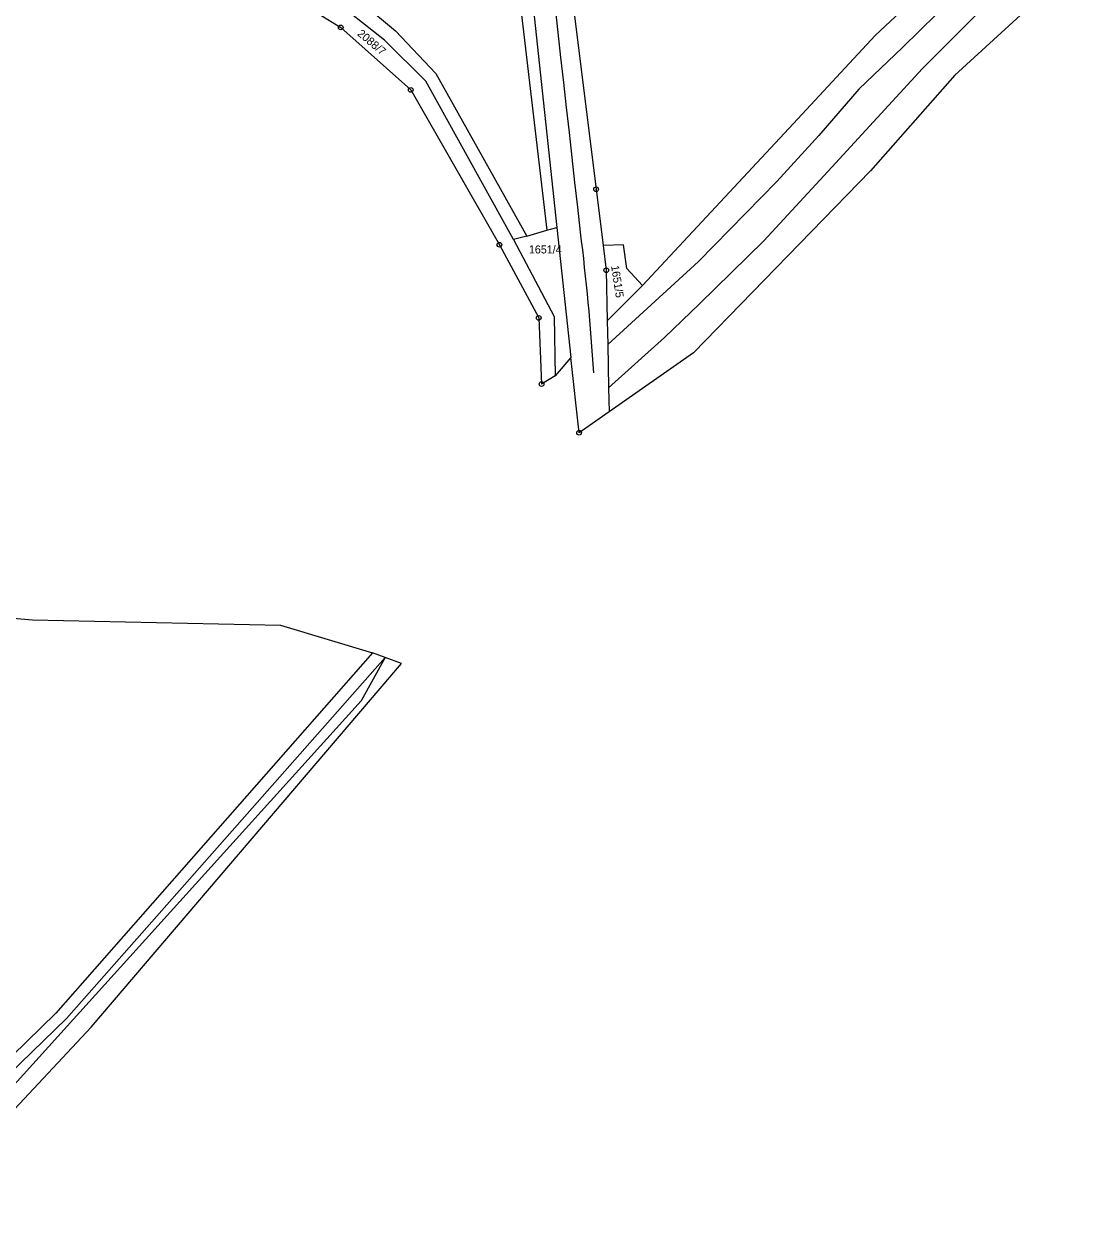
# Model space of a CAD drawing. Extents: x -795483 to -789093, y -1112258 to -1108741.
# Drawn here: x -792585.6 to -792359.9, y -1111893.3 to -1111637.2 of the extents above; entities that cross this region are included whole.
import ezdxf

# ---------------------------------------------------------------- set-up
doc = ezdxf.new("R2010")
doc.units = 0
for name, color, linetype in [('Vrstva 1', 7, 'Continuous'), ('Vrstva 10', 7, 'Continuous'), ('Vrstva 14', 7, 'Continuous'), ('Vrstva 2', 7, 'Continuous'), ('Vrstva 28', 7, 'Continuous'), ('Vrstva 4', 7, 'Continuous')]:
    doc.layers.add(name, color=color, linetype=linetype)

msp = doc.modelspace()

# ---------------------------------------------------------------- linework, layer by layer
at = {"layer": 'Vrstva 1'}
for p, q in [((-792484.4, -1111597.73), (-792474.62, -1111681.02)), ((-792470.18, -1111623.67), (-792464.15, -1111672.32)), ((-792478.45, -1111625.15), (-792472.48, -1111680.42)), ((-792396.21, -1111631.51), (-792404.9, -1111639.66)), ((-792379.95, -1111631.73), (-792394.83, -1111646.68)), ((-792513.86, -1111632.7), (-792506.75, -1111638.68)), ((-792509.06, -1111640.65), (-792516.09, -1111635.11)), ((-792506.75, -1111638.68), (-792498.18, -1111647.73)), ((-792404.9, -1111639.66), (-792422.23, -1111658.36)), ((-792500.3, -1111649.32), (-792509.06, -1111640.65)), ((-792414.13, -1111667.62), (-792394.83, -1111646.68)), ((-792481.68, -1111682.99), (-792500.3, -1111649.32)), ((-792498.18, -1111647.73), (-792478.83, -1111682.26)), ((-792422.23, -1111658.36), (-792454.29, -1111692.72)), ((-792414.13, -1111667.62), (-792428.56, -1111683.25)), ((-792464.15, -1111672.32), (-792462.65, -1111684.23)), ((-792474.62, -1111681.02), (-792472.48, -1111680.42)), ((-792472.48, -1111680.42), (-792469.49, -1111708.06)), ((-792478.83, -1111682.26), (-792481.68, -1111682.99)), ((-792481.68, -1111682.99), (-792473.08, -1111699.31)), ((-792478.83, -1111682.26), (-792474.62, -1111681.02)), ((-792428.56, -1111683.25), (-792442.2, -1111696.63)), ((-792458.31, -1111684.1), (-792462.65, -1111684.23)), ((-792462.65, -1111684.23), (-792461.99, -1111689.5)), ((-792457.6, -1111689.12), (-792458.31, -1111684.1)), ((-792461.99, -1111689.5), (-792461.78, -1111700.29)), ((-792454.29, -1111692.72), (-792457.6, -1111689.12)), ((-792454.29, -1111692.72), (-792461.78, -1111700.29)), ((-792442.2, -1111696.63), (-792449.61, -1111703.78)), ((-792473.08, -1111699.31), (-792472.84, -1111711.97)), ((-792461.78, -1111700.29), (-792461.68, -1111705.3)), ((-792449.61, -1111703.78), (-792461.51, -1111714.48)), ((-792461.68, -1111705.3), (-792461.51, -1111714.48)), ((-792461.51, -1111714.48), (-792461.41, -1111719.58)), ((-792511.65, -1111770.81), (-792578.85, -1111847.34)), ((-792508.92, -1111771.8), (-792514.03, -1111780.99)), ((-792514.03, -1111780.99), (-792559.85, -1111831.63)), ((-792559.85, -1111831.63), (-792589.06, -1111864.05)), ((-792578.85, -1111847.34), (-792626.33, -1111893.34))]:
    msp.add_line(p, q, dxfattribs=at)
at = {"layer": 'Vrstva 10'}
for centre, radius, start, end in [((-863460.58, -1119619.97), 71435.6, 6.3803611, 6.5172556), ((-792964.13, -1111743.24), 500.51, 3.6568, 7.0917)]:
    msp.add_arc(centre, radius, start, end, dxfattribs=at)
at = {"layer": 'Vrstva 2'}
for p, q in [((-792399.06, -1111642.23), (-792384.11, -1111627.47)), ((-792399.06, -1111642.23), (-792408.36, -1111651.07)), ((-792408.36, -1111651.07), (-792416.83, -1111660.88)), ((-792416.83, -1111660.88), (-792425.75, -1111670.7)), ((-792425.75, -1111670.7), (-792442.4, -1111687.65)), ((-792442.4, -1111687.65), (-792461.68, -1111705.3)), ((-792576.6, -1111848.45), (-792508.92, -1111771.8)), ((-792610.39, -1111881.19), (-792576.6, -1111848.45))]:
    msp.add_line(p, q, dxfattribs=at)
at = {"layer": 'Vrstva 28'}
for centre, radius in [((-792518.38, -1111637.95), 0.5), ((-792518.38, -1111637.95), 0.01), ((-792503.52, -1111651.22), 0.5), ((-792503.52, -1111651.22), 0.01), ((-792464.15, -1111672.32), 0.5), ((-792464.15, -1111672.32), 0.01), ((-792484.69, -1111684.09), 0.5), ((-792484.69, -1111684.09), 0.01), ((-792461.99, -1111689.5), 0.5), ((-792461.99, -1111689.5), 0.01), ((-792476.33, -1111699.64), 0.5), ((-792476.33, -1111699.64), 0.01), ((-792475.74, -1111713.71), 0.5), ((-792475.74, -1111713.71), 0.01), ((-792467.76, -1111724.02), 0.5), ((-792467.76, -1111724.02), 0.01)]:
    msp.add_circle(centre, radius, dxfattribs=at)
at = {"layer": 'Vrstva 4'}
for p, q in [((-792359.94, -1111622.42), (-792387.98, -1111648.11)), ((-792387.98, -1111648.11), (-792405.88, -1111668.37)), ((-792443.5, -1111707.04), (-792405.88, -1111668.37)), ((-792469.49, -1111708.06), (-792472.84, -1111711.97)), ((-792467.76, -1111724.02), (-792469.49, -1111708.06)), ((-792443.5, -1111707.04), (-792461.41, -1111719.58)), ((-792472.84, -1111711.97), (-792475.74, -1111713.71)), ((-792461.41, -1111719.58), (-792467.76, -1111724.02)), ((-792599.84, -1111762.33), (-792583.82, -1111763.78)), ((-792583.82, -1111763.78), (-792531.13, -1111764.91)), ((-792531.13, -1111764.91), (-792511.65, -1111770.81)), ((-792508.92, -1111771.8), (-792511.65, -1111770.81)), ((-792505.45, -1111773.05), (-792508.92, -1111771.8)), ((-792571.36, -1111850.26), (-792505.45, -1111773.05)), ((-792590.79, -1111870.93), (-792571.36, -1111850.26))]:
    msp.add_line(p, q, dxfattribs=at)
msp.add_lwpolyline([(-792567.14, -1111607.86), (-792518.38, -1111637.95), (-792503.52, -1111651.22), (-792484.69, -1111684.09), (-792476.33, -1111699.64), (-792475.74, -1111713.71)], dxfattribs=at)

# ---------------------------------------------------------------- texts
at = {"layer": 'Vrstva 14'}
for s, rotation, p in [('2088/7', 319.7409, (-792514.98, -1111639.49)), ('1651/5', 278.7499, (-792460.98, -1111688.59))]:
    msp.add_text(s, height=1.7, rotation=rotation, dxfattribs=at).set_placement(p)
msp.add_text('1651/4', height=1.7, dxfattribs=at).set_placement((-792478.42, -1111685.95))

doc.saveas('drawing.dxf')
